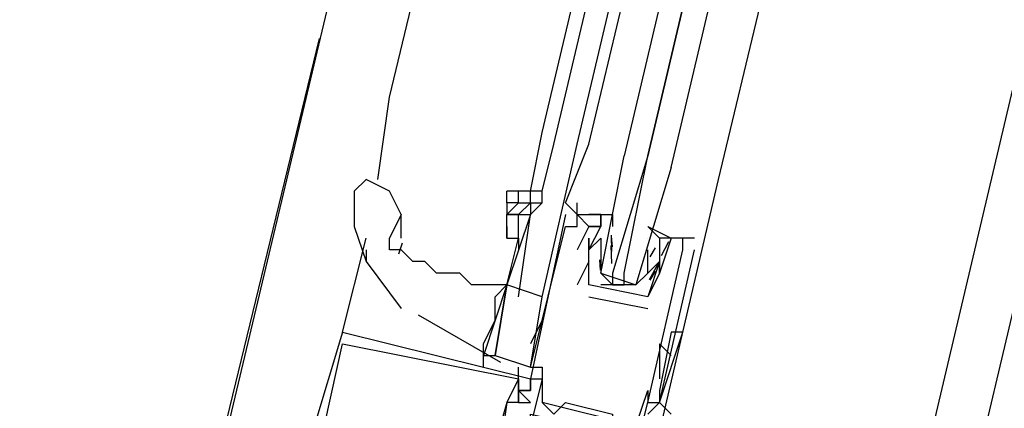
# Model space of a CAD drawing. Header units: feet. Extents: x -79 to 198, y -22 to 181.
# Tile 279 of 318: x 121.407 to 122.525, y 137.518 to 137.959. Entities that reach past the tile are written whole.
import ezdxf

# ---------------------------------------------------------------- set-up
doc = ezdxf.new("R2010")
doc.units = ezdxf.units.FT
doc.layers.add('A-LINEA', color=7, linetype='CONTINUOUS')

msp = doc.modelspace()

# ---------------------------------------------------------------- linework, layer by layer
at = {"layer": 'A-LINEA'}
for p, q in [((123.2267, 144.1511), (121.64, 137.4844)), ((123.9733, 143.9778), (122.4, 137.3111)), ((121.8267, 137.8711), (122.5067, 140.6844)), ((122, 137.8311), (122.6667, 140.6444)), ((122.0133, 137.8178), (122.68, 140.6444)), ((122.04, 137.8178), (122.7067, 140.6444)), ((122.0533, 137.8178), (122.72, 140.6311)), ((122.88, 140.6044), (122.2, 137.7778)), ((121.7467, 137.9378), (121.6267, 137.4444)), ((121.8133, 137.7778), (121.8267, 137.8711)), ((121.9867, 137.7644), (122, 137.8311)), ((122, 137.7644), (122.0133, 137.8178)), ((122, 137.6444), (122.04, 137.8178)), ((122.2, 137.7778), (122.1067, 137.3778)), ((121.96, 137.7511), (121.96, 137.7644)), ((121.9733, 137.7511), (121.9733, 137.7644)), ((121.9867, 137.7511), (121.9867, 137.7644)), ((121.9867, 137.7511), (121.9867, 137.7644)), ((122, 137.7511), (122, 137.7644)), ((121.84, 137.7378), (121.8267, 137.7111)), ((121.84, 137.7111), (121.84, 137.7378)), ((122.0267, 137.7378), (122.0267, 137.7378)), ((122.0267, 137.7378), (122.0267, 137.7378)), ((122.0267, 137.7378), (122.0267, 137.7378)), ((122.0267, 137.7378), (122.0267, 137.7378)), ((122.0267, 137.7378), (122.0267, 137.7378)), ((122.0398, 137.7276), (122.0399, 137.7338)), ((122.0398, 137.7276), (122.0399, 137.7338)), ((122.0398, 137.7276), (122.0399, 137.7338)), ((122.04, 137.7378), (122.04, 137.7378)), ((122.04, 137.7378), (122.04, 137.7378)), ((122.04, 137.7378), (122.04, 137.7378)), ((122.04, 137.7378), (122.04, 137.7378)), ((122.04, 137.7378), (122.04, 137.7378)), ((122.0667, 137.7378), (122.0667, 137.7378)), ((122.0267, 137.7244), (122.0267, 137.7244)), ((122.04, 137.7244), (122.04, 137.7244)), ((122.0533, 137.7244), (122.0533, 137.7244)), ((122.0667, 137.7244), (122.0667, 137.7244)), ((121.7733, 137.6044), (121.8, 137.7111)), ((121.96, 137.6578), (121.9733, 137.7111)), ((122.0533, 137.7111), (122.0533, 137.7111)), ((122.0667, 137.7111), (122.0667, 137.7111)), ((122.0667, 137.7111), (122.0667, 137.7111)), ((122.0667, 137.7111), (122.0667, 137.6978)), ((122.0799, 137.7013), (122.0788, 137.7132)), ((122.0792, 137.696), (122.079, 137.7143)), ((122.12, 137.7111), (122.12, 137.7111)), ((122.1733, 137.7111), (122.1333, 137.7111)), ((122.1333, 137.7111), (122.1333, 137.7111)), ((122.1467, 137.7111), (122.1467, 137.7111)), ((122.16, 137.7111), (122.16, 137.7111)), ((122.1733, 137.7111), (122.1733, 137.7111)), ((121.8, 137.6978), (121.8, 137.6844)), ((121.8411, 137.7052), (121.8369, 137.6928)), ((122.04, 137.6978), (122.04, 137.6978)), ((122.0533, 137.6978), (122.0533, 137.6978)), ((122.0533, 137.6978), (122.0533, 137.6978)), ((122.0533, 137.6978), (122.0533, 137.6978)), ((122.0791, 137.6822), (122.0786, 137.7025)), ((122.12, 137.6978), (122.12, 137.6978)), ((122.12, 137.6844), (122.12, 137.6978)), ((122.12, 137.6978), (122.12, 137.6978)), ((122.1285, 137.7), (122.1223, 137.6899)), ((122.1333, 137.6978), (122.1333, 137.6978)), ((122.1436, 137.707), (122.1352, 137.6908)), ((122.16, 137.6978), (122.16, 137.6978)), ((122.16, 137.6978), (122.16, 137.6978)), ((122.1733, 137.6978), (122.1733, 137.6978)), ((122.0665, 137.6746), (122.0655, 137.6865)), ((122.0533, 137.6844), (122.04, 137.6578)), ((122.0533, 137.6844), (122.0533, 137.6844)), ((122.0667, 137.6844), (122.0667, 137.6844)), ((122.1314, 137.6816), (122.1217, 137.6636)), ((122.1333, 137.6844), (122.1333, 137.6844)), ((122.1333, 137.6844), (122.1333, 137.6844)), ((122.0667, 137.6711), (122.0667, 137.6711)), ((122.1067, 137.6711), (122.1067, 137.6711)), ((122.1285, 137.6734), (122.1223, 137.6632)), ((122.1333, 137.6711), (122.1333, 137.6711)), ((122.1333, 137.6711), (122.1333, 137.6711)), ((121.96, 137.6578), (121.96, 137.6578)), ((121.96, 137.6578), (121.96, 137.6578)), ((121.96, 137.6578), (121.96, 137.6578)), ((122.04, 137.6578), (122.04, 137.6578)), ((122.0533, 137.6578), (122.0533, 137.6578)), ((122.0533, 137.6578), (122.0533, 137.6578)), ((122.08, 137.6578), (122.0933, 137.6578)), ((121.9867, 137.5644), (122, 137.6444)), ((122.0533, 137.6444), (122.12, 137.6311)), ((122.0533, 137.6444), (122.0533, 137.6444)), ((122.12, 137.6444), (122.12, 137.6444)), ((122.12, 137.6444), (122.12, 137.6444)), ((122.12, 137.6311), (122.12, 137.6311)), ((121.8593, 137.6238), (121.9527, 137.57)), ((122, 137.6178), (121.9867, 137.5911)), ((121.7733, 137.6044), (121.7333, 137.4711)), ((121.7733, 137.6044), (121.7333, 137.4711)), ((121.7733, 137.6044), (121.7333, 137.4711)), ((121.7733, 137.6044), (121.7733, 137.6044)), ((121.7733, 137.6044), (121.7733, 137.6044)), ((121.7733, 137.6044), (121.7733, 137.6044)), ((121.7733, 137.6044), (121.7733, 137.6044)), ((121.7733, 137.6044), (121.7733, 137.6044)), ((121.7733, 137.6044), (121.7733, 137.6044)), ((121.7733, 137.6044), (121.7733, 137.6044)), ((121.7733, 137.6044), (121.7733, 137.6044)), ((121.7733, 137.6044), (121.7733, 137.6044)), ((122.1467, 137.6044), (122.1333, 137.5378)), ((122.1467, 137.6044), (122.1333, 137.5378)), ((122.16, 137.6044), (122.16, 137.6044)), ((121.7733, 137.5911), (121.7733, 137.5911)), ((121.7733, 137.5911), (121.7733, 137.5911)), ((121.7733, 137.5911), (121.7733, 137.5911)), ((121.7733, 137.5911), (121.7733, 137.5911)), ((121.7733, 137.5911), (121.7733, 137.5911)), ((121.7733, 137.5911), (121.7733, 137.5911)), ((122.1333, 137.5911), (122.1333, 137.5511)), ((122.1333, 137.5911), (122.1467, 137.5778)), ((121.9333, 137.5644), (121.9333, 137.5778)), ((121.9733, 137.5511), (121.9733, 137.5644)), ((121.9867, 137.5644), (121.9867, 137.5644)), ((122, 137.5644), (122, 137.5644)), ((121.9733, 137.5511), (121.9733, 137.5511)), ((121.9733, 137.5511), (121.9733, 137.5511)), ((121.9733, 137.5511), (121.9733, 137.5511)), ((121.9733, 137.5511), (121.9733, 137.5511)), ((121.9733, 137.5511), (121.9733, 137.5511)), ((121.9733, 137.5511), (121.9733, 137.5511)), ((121.9867, 137.5511), (121.9867, 137.5511)), ((121.9867, 137.5378), (121.9867, 137.5511)), ((121.9867, 137.5511), (121.9867, 137.5511)), ((121.9867, 137.5378), (121.9867, 137.5511)), ((121.9867, 137.5511), (121.9867, 137.5511)), ((121.9867, 137.5378), (121.9867, 137.5511)), ((121.9867, 137.5511), (121.9867, 137.5511)), ((122, 137.5511), (122, 137.5511)), ((122.1333, 137.5511), (122.1333, 137.5511)), ((121.9867, 137.5378), (121.9733, 137.5378)), ((121.9733, 137.5378), (121.9733, 137.5378)), ((121.9867, 137.5378), (121.9733, 137.5378)), ((121.9733, 137.5378), (121.9733, 137.5378)), ((121.9867, 137.5378), (121.9733, 137.5378)), ((121.9733, 137.5378), (121.9733, 137.5378)), ((121.9867, 137.5378), (121.9867, 137.5378)), ((121.9867, 137.5378), (121.9867, 137.5378)), ((121.9867, 137.5378), (121.9867, 137.5378)), ((122.12, 137.5378), (122.12, 137.5378)), ((122.1333, 137.5378), (122.1333, 137.5378)), ((121.96, 137.5244), (121.96, 137.5244)), ((121.96, 137.5244), (121.96, 137.5244)), ((121.96, 137.5244), (121.96, 137.5244)), ((121.96, 137.5244), (121.96, 137.5244)), ((121.96, 137.5244), (121.96, 137.5244)), ((121.96, 137.5244), (121.96, 137.5244)), ((121.9733, 137.5244), (121.9867, 137.5244)), ((121.9733, 137.5244), (121.9733, 137.5244)), ((121.9733, 137.5244), (121.9733, 137.5244)), ((121.9733, 137.5244), (121.9867, 137.5244)), ((121.9733, 137.5244), (121.9733, 137.5244)), ((121.9733, 137.5244), (121.9733, 137.5244)), ((121.9733, 137.5244), (121.9867, 137.5244)), ((121.9733, 137.5244), (121.9733, 137.5244)), ((121.9733, 137.5244), (121.9733, 137.5244)), ((122, 137.5244), (122, 137.5244)), ((122.1067, 137.4978), (122, 137.5244)), ((122.1067, 137.4978), (122, 137.5244)), ((122.1067, 137.4978), (122, 137.5244)), ((122.0267, 137.5244), (122.0267, 137.5244)), ((122.12, 137.5244), (122.12, 137.5244)), ((122.12, 137.5244), (122.12, 137.5244)), ((122.1333, 137.5244), (122.1333, 137.5244)), ((122.1333, 137.5244), (122.1333, 137.5244)), ((122.1333, 137.5244), (122.1333, 137.5244)), ((122.1333, 137.5244), (122.1333, 137.5244))]:
    msp.add_line(p, q, dxfattribs=at)
for points in [[(110.4133, 148.3911), (124.3067, 145.1111), (120.72, 129.9644)], [(110.4133, 148.3911), (124.3067, 145.1111), (120.72, 129.9644)], [(122.1467, 137.7911), (122.8267, 140.6711), (122.8133, 140.6844), (122.8, 140.6844), (122.12, 137.8044), (122.8, 140.6844), (122.7867, 140.6844), (122.7733, 140.6844), (122.0933, 137.8044)], [(122.04, 137.7378), (122.04, 137.7378), (122.0267, 137.7511), (122.0533, 137.8178)], [(122.1467, 137.7911), (122.1067, 137.6578), (122.0933, 137.6578), (122.0933, 137.6711), (122.12, 137.8044), (122.08, 137.6711), (122.08, 137.6578), (122.0667, 137.6711), (122.0933, 137.8044)], [(121.84, 137.7378), (121.8267, 137.7644), (121.8, 137.7778), (121.7867, 137.7644)], [(121.7867, 137.7644), (121.7867, 137.7511), (121.7867, 137.7244), (121.8, 137.6844), (121.84, 137.6311)], [(122, 137.7644), (121.9867, 137.7644), (121.9867, 137.7644), (121.9733, 137.7644), (121.96, 137.7644)], [(121.9733, 137.7378), (121.96, 137.7378), (121.9733, 137.7511), (121.9867, 137.7511)], [(121.9733, 137.7511), (121.96, 137.7511), (121.96, 137.7378), (121.96, 137.7378), (121.96, 137.7378), (121.96, 137.7378)], [(121.9733, 137.7378), (121.9867, 137.7511), (121.9867, 137.7511), (121.9867, 137.7378)], [(121.9867, 137.7511), (122, 137.7511), (121.9867, 137.7378)], [(122.0267, 137.7511), (122.04, 137.7378), (122.04, 137.7511)], [(122.04, 137.7378), (122.04, 137.7378), (122.0267, 137.7511)], [(122.0267, 137.7511), (122.04, 137.7378), (122.04, 137.7511)], [(122.04, 137.7378), (122.04, 137.7378), (122.0267, 137.7511)], [(122.0267, 137.7511), (122.04, 137.7378), (122.04, 137.7511)], [(121.9733, 137.6444), (121.9867, 137.7378), (121.9867, 137.7378), (121.96, 137.6578)], [(121.96, 137.7111), (121.96, 137.7378), (121.9733, 137.7378)], [(121.96, 137.7244), (121.96, 137.7378), (121.96, 137.7378)], [(121.9733, 137.7111), (121.9733, 137.7378), (121.9733, 137.7378), (121.9867, 137.7378)], [(121.9867, 137.5644), (122.0267, 137.7244), (122.04, 137.7244), (122.04, 137.7378), (122.0533, 137.7244), (122.04, 137.6978)], [(122.0267, 137.7378), (121.9867, 137.5511), (122, 137.5511), (121.9867, 137.4978), (121.9867, 137.5111), (122.1067, 137.4844), (122.1067, 137.4711), (122.12, 137.5244), (122.1333, 137.5244), (122.1733, 137.6978)], [(122.04, 137.7378), (122.0667, 137.7378), (122.0667, 137.7244), (122.0667, 137.7244)], [(122.0533, 137.6711), (122.0533, 137.6978), (122.0667, 137.7244), (122.0533, 137.7244), (122.0667, 137.7244), (122.0667, 137.7378), (122.0533, 137.7378), (122.08, 137.7378), (122.08, 137.7244)], [(121.96, 137.7244), (121.96, 137.7111), (121.9733, 137.7111), (121.9733, 137.6978)], [(122.1333, 137.7111), (122.12, 137.7244), (122.1467, 137.7111), (122.1333, 137.7111), (122.1333, 137.6978), (122.1333, 137.6844), (122.12, 137.6711), (122.1067, 137.6578), (122.0667, 137.6578)], [(121.96, 137.6578), (121.9333, 137.6578), (121.92, 137.6578), (121.9067, 137.6711), (121.8933, 137.6711), (121.88, 137.6711), (121.8667, 137.6844), (121.8533, 137.6844), (121.84, 137.6978), (121.8267, 137.6978), (121.8267, 137.7111)], [(121.9333, 137.5778), (121.9333, 137.5911), (121.9467, 137.6178), (121.9467, 137.6444), (121.96, 137.6578), (121.96, 137.6578), (121.9733, 137.7111)], [(121.9867, 137.5644), (122, 137.5644), (122, 137.5244), (122.0133, 137.5111), (122.0267, 137.5244), (122.08, 137.5111), (122.08, 137.4978), (122.0933, 137.4978), (122.1067, 137.4978), (122.12, 137.5378), (122.12, 137.5244), (122.16, 137.6978), (122.16, 137.7111), (122.1467, 137.7111), (122.1333, 137.6711), (122.1333, 137.6711), (122.12, 137.6444), (122.12, 137.6444)], [(122.1333, 137.6978), (122.1333, 137.6844), (122.1333, 137.6711), (122.1333, 137.6844), (122.12, 137.6444), (122.0533, 137.6578), (122.0533, 137.6978), (122.0533, 137.7111), (122.0533, 137.6978), (122.0667, 137.7111)], [(122.0667, 137.6978), (122.0667, 137.6844), (122.0667, 137.6711), (122.1067, 137.6578), (122.12, 137.6711), (122.12, 137.6844)], [(121.96, 137.6578), (121.96, 137.6578), (121.9333, 137.5778), (121.9467, 137.5778), (121.96, 137.6578), (121.96, 137.6578), (121.96, 137.6578)], [(122, 137.6444), (121.96, 137.6578), (121.9467, 137.5778), (121.9867, 137.5644)], [(121.7733, 137.6044), (121.9867, 137.5511), (121.9867, 137.5378), (121.9733, 137.5378), (121.9733, 137.5511), (121.9733, 137.5244), (121.96, 137.5244), (121.9467, 137.4311)], [(121.7733, 137.6044), (121.9867, 137.5511), (121.9867, 137.5378), (121.9733, 137.5378), (121.9733, 137.5511), (121.9733, 137.5244), (121.96, 137.5244), (121.9467, 137.4311)], [(121.7733, 137.6044), (121.9867, 137.5511), (121.9867, 137.5378), (121.9733, 137.5378), (121.9733, 137.5511), (121.9733, 137.5244), (121.96, 137.5244), (121.9467, 137.4311)], [(122.1333, 137.5378), (122.1333, 137.5244), (122.16, 137.6044), (122.1467, 137.6044)], [(121.8267, 137.4578), (121.8133, 137.4578), (121.7467, 137.4711), (121.7733, 137.5911), (121.9733, 137.5511), (121.96, 137.5244), (121.96, 137.5244), (121.9333, 137.4311)], [(121.8267, 137.4578), (121.8133, 137.4578), (121.7467, 137.4711), (121.7733, 137.5911), (121.9733, 137.5511), (121.96, 137.5244), (121.96, 137.5244), (121.9333, 137.4311)], [(121.8267, 137.4578), (121.8133, 137.4578), (121.7467, 137.4711), (121.7733, 137.5911), (121.9733, 137.5511), (121.96, 137.5244), (121.96, 137.5244), (121.9333, 137.4311)], [(121.9867, 137.5244), (121.9733, 137.5378), (121.9867, 137.5244)], [(121.9867, 137.5378), (121.9733, 137.5378), (121.9867, 137.5378)], [(121.9867, 137.5378), (121.9733, 137.5378), (121.9867, 137.5378), (121.9733, 137.5378), (121.9867, 137.5244)], [(121.9867, 137.5244), (121.9733, 137.5378), (121.9867, 137.5244)], [(121.9867, 137.5378), (121.9733, 137.5378), (121.9867, 137.5378)], [(121.9867, 137.5378), (121.9733, 137.5378), (121.9867, 137.5378), (121.9733, 137.5378), (121.9867, 137.5244)], [(121.9867, 137.5244), (121.9733, 137.5378), (121.9867, 137.5244)], [(121.9867, 137.5378), (121.9733, 137.5378), (121.9867, 137.5378)], [(121.9867, 137.5378), (121.9733, 137.5378), (121.9867, 137.5378), (121.9733, 137.5378), (121.9867, 137.5244)], [(122.12, 137.5111), (122.1333, 137.5244), (122.1467, 137.5111)], [(122.12, 137.5111), (122.1333, 137.5244), (122.1467, 137.5111)], [(122.12, 137.5111), (122.1333, 137.5244), (122.1467, 137.5111)]]:
    msp.add_lwpolyline(points, dxfattribs=at)
msp.add_lwpolyline([(121.9733, 137.5511), (121.9733, 137.5511), (121.9733, 137.5244), (121.9733, 137.5244)], close=True, dxfattribs=at)
msp.add_lwpolyline([(121.9733, 137.5511), (121.9733, 137.5511), (121.9733, 137.5244), (121.9733, 137.5244)], close=True, dxfattribs=at)
msp.add_lwpolyline([(121.9733, 137.5511), (121.9733, 137.5511), (121.9733, 137.5244), (121.9733, 137.5244)], close=True, dxfattribs=at)

doc.saveas('drawing.dxf')
